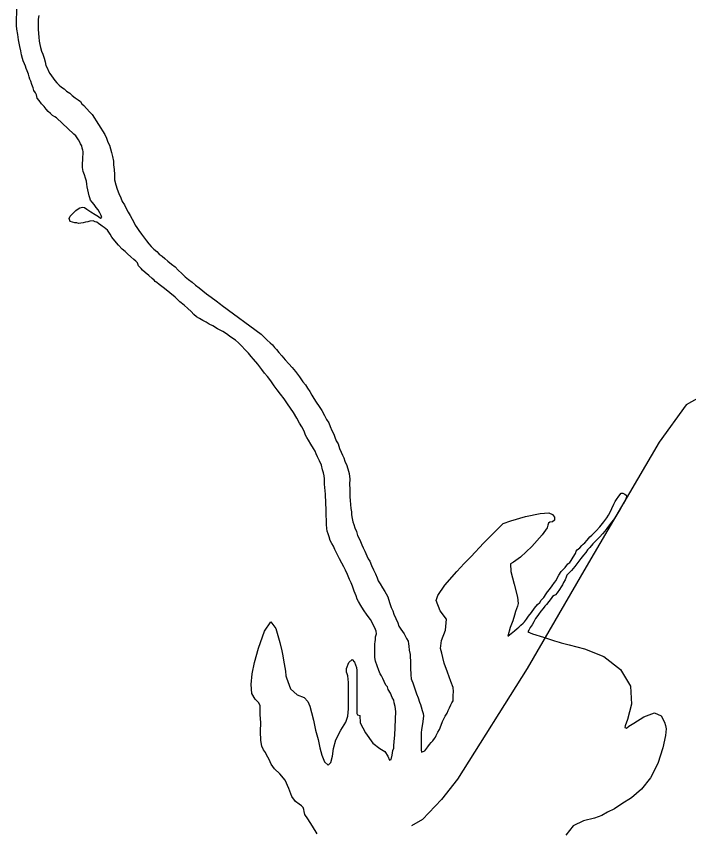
# Model space of a CAD drawing. Extents: x 1662474 to 1856135, y 779280 to 917889.
# Drawn here: x 1742498 to 1743356, y 802077 to 803121 of the extents above; entities that cross this region are included whole.
import ezdxf

# ---------------------------------------------------------------- set-up
doc = ezdxf.new("R2010")
doc.units = 0
doc.layers.add('Exist Hydrographic Lake Shore', color=7, linetype='Continuous')
doc.layers.add('Exist Hydrographic Misc Water Feature', color=7, linetype='Continuous')

msp = doc.modelspace()

# ---------------------------------------------------------------- linework, layer by layer
at = {"layer": 'Exist Hydrographic Lake Shore'}
for points in [[(1742497.9, 803118.8), (1742498.4, 803123.8), (1742498.4, 803129.3), (1742498.6, 803134.6)], [(1742607.6, 802852.9), (1742605.8, 802854), (1742602.9, 802856.1), (1742600.8, 802857.7), (1742598.6, 802858.4), (1742595.8, 802859.8), (1742591.5, 802859.2), (1742589.2, 802858.4), (1742586, 802857.7), (1742583.4, 802857.1), (1742580.2, 802856.6), (1742577.1, 802856.4), (1742575.2, 802856.9), (1742572.4, 802857.1), (1742569.5, 802857.9), (1742566.4, 802858.7), (1742565.2, 802862.4), (1742566.6, 802865.6), (1742569.5, 802868.7), (1742572.4, 802871.6), (1742574, 802872.9), (1742575.5, 802873.9), (1742578.8, 802876), (1742582.4, 802877.1), (1742584.8, 802876.8), (1742587.9, 802874.4), (1742593.1, 802871.1), (1742598.4, 802867.9), (1742600.8, 802866.3), (1742602.9, 802865), (1742605.2, 802862.9), (1742607.2, 802863.7), (1742606, 802866.6), (1742604.4, 802870), (1742602.4, 802873.7), (1742599.8, 802876.8), (1742597.4, 802880.5), (1742594.5, 802883.6), (1742592.4, 802886), (1742591.5, 802888.9), (1742590.8, 802891.5), (1742589.8, 802895.2), (1742589.2, 802899.1), (1742588.4, 802902.8), (1742587.9, 802906.5), (1742587.4, 802910.4), (1742586, 802914.1), (1742584.8, 802918.3), (1742583.1, 802922.5), (1742582.4, 802927.8), (1742582.4, 802931.7), (1742582.4, 802933.8), (1742582.6, 802936.7), (1742582.6, 802940.9), (1742583.1, 802945.1), (1742583.1, 802947.9), (1742582.6, 802949.8), (1742582.1, 802952.4), (1742581.4, 802955.3), (1742580, 802957.7), (1742578.8, 802960), (1742577.1, 802962.9), (1742575.5, 802965.5), (1742574, 802967.9), (1742571.4, 802970.2), (1742549, 802991), (1742547.2, 802992.3), (1742544.2, 802994.1), (1742541.4, 802996.5), (1742538.5, 802999.1), (1742535.9, 803002), (1742533.2, 803005.7), (1742529.9, 803008.8), (1742527.2, 803013.3), (1742524.6, 803016.2), (1742523.6, 803020.4), (1742522.2, 803022.8), (1742520.4, 803025.9), (1742519.4, 803029.3), (1742517.5, 803033.5), (1742516.5, 803037.7), (1742515.1, 803040.3), (1742514.4, 803043.2), (1742513.4, 803046.9), (1742511.5, 803051.1), (1742510.5, 803054), (1742509.4, 803057.1), (1742508.1, 803060), (1742506.8, 803063.7), (1742505.8, 803066.6), (1742504.6, 803071.3), (1742503.6, 803076.8), (1742502.4, 803082.3), (1742501.5, 803086.2), (1742500.8, 803090.8), (1742499.8, 803097.3), (1742498.4, 803104.1), (1742498.1, 803109.1), (1742498.1, 803114.1), (1742497.9, 803118.8)], [(1742526.5, 803121.7), (1742525.6, 803117), (1742525.6, 803113.6), (1742525.6, 803108.8), (1742525.6, 803104.1), (1742526, 803098.9), (1742526.5, 803093.9), (1742527.2, 803089.1), (1742528, 803084.7), (1742528.9, 803080.8), (1742529.9, 803076.3), (1742531.8, 803072.4), (1742533.2, 803067.1), (1742534.6, 803062.4), (1742535.6, 803057.9), (1742537.5, 803054), (1742538.8, 803050.8), (1742540.6, 803047.7), (1742542.8, 803044.8), (1742544.9, 803041.9), (1742547.2, 803038.8), (1742549.5, 803035.6), (1742552.5, 803032.8), (1742555.6, 803030.1), (1742558.8, 803028), (1742562.1, 803025.1), (1742566.1, 803022.5), (1742569.2, 803019.6), (1742573.1, 803016.4), (1742576.9, 803014.1), (1742579.8, 803011.8), (1742581.6, 803009.1), (1742584, 803006.8), (1742587.4, 803003.1), (1742591.5, 802998.3), (1742594.5, 802995.2), (1742611, 802969.8), (1742613.1, 802965.2), (1742614.6, 802960.2), (1742616.8, 802956.1), (1742618.1, 802951.6), (1742619.4, 802946.9), (1742620.8, 802941.6), (1742622, 802935.6), (1742622, 802930.9), (1742622.8, 802925.1), (1742623.4, 802918.8), (1742623.4, 802912), (1742625.1, 802905.7), (1742626.5, 802899.9), (1742628.9, 802894.4), (1742631.1, 802888.9), (1742633.2, 802884.2), (1742635.9, 802879.9), (1742638.2, 802875.2), (1742640.6, 802870.8), (1742643.2, 802866.3), (1742645.6, 802861.9), (1742647.8, 802857.9), (1742649.5, 802854.2), (1742651.6, 802851.1), (1742654.2, 802847.4), (1742657.8, 802842.4), (1742661.4, 802837.7), (1742664, 802834.1), (1742667.1, 802830.1), (1742670.2, 802826.7), (1742673.5, 802823.6), (1742677.4, 802820.6), (1742680.2, 802817.2), (1742684, 802814.4), (1742687.6, 802811.4), (1742691.5, 802808.1), (1742696, 802804.4), (1742700.5, 802800.7), (1742704.6, 802796.8), (1742709.1, 802792.3), (1742713.6, 802788.1), (1742717.8, 802784.9), (1742722.2, 802781.3), (1742726.8, 802777.6), (1742731.1, 802773.9), (1742735.9, 802770.2), (1742740.6, 802766.6), (1742746.6, 802762.1)], [(1742907.2, 802434.8), (1742904.6, 802440.1), (1742902.9, 802444.2), (1742900.8, 802447.9), (1742898.6, 802451.6), (1742897.4, 802456.1), (1742895.8, 802460), (1742894.8, 802463.4), (1742894.4, 802467.1), (1742893.9, 802472.1), (1742893.9, 802477.9), (1742893.6, 802483.1), (1742893.4, 802487.1), (1742893.6, 802491.2), (1742893.1, 802499.1), (1742892.4, 802510.9), (1742891.5, 802523.6), (1742891.2, 802530.4), (1742890.8, 802534.1), (1742890, 802538), (1742888.6, 802541.9), (1742887.4, 802547.9), (1742884.8, 802553.4), (1742882.6, 802558.4), (1742880.8, 802562.4), (1742879.2, 802565.6), (1742877.4, 802568.9), (1742874, 802574.4), (1742870.9, 802579.7), (1742868.8, 802582.9), (1742867.1, 802586.2), (1742865.6, 802589.9), (1742864, 802593.6), (1742862.4, 802596.8), (1742859.5, 802601.2), (1742856.1, 802607.6), (1742851.6, 802614.9), (1742848, 802620.4), (1742844, 802625.9), (1742839.9, 802632.4), (1742835.1, 802638.5), (1742831.1, 802644), (1742827.2, 802649.2), (1742822.8, 802655.6), (1742818.4, 802661.1), (1742814.6, 802665.2), (1742811.2, 802670), (1742806, 802676.8), (1742800.8, 802682.9), (1742797.6, 802686.6), (1742794.5, 802690.8), (1742790, 802694.9), (1742785.2, 802699.9), (1742781.6, 802704.1), (1742777.6, 802707.2), (1742774.2, 802709.6), (1742770.2, 802712.2), (1742766.4, 802715.4), (1742761.4, 802718.3), (1742754.5, 802721.9), (1742748.8, 802725.6), (1742744, 802727.8), (1742740.4, 802730.4), (1742735.9, 802732.2), (1742731.8, 802734.8), (1742728, 802737.2), (1742724.6, 802740.1), (1742721, 802743.8), (1742716.8, 802747.7), (1742712, 802751.9), (1742706.8, 802756.4), (1742700.8, 802762.1), (1742693.9, 802767.9), (1742686.9, 802773.4), (1742680.2, 802778.4), (1742677.4, 802780.8), (1742675.2, 802782.1), (1742673.8, 802783.9), (1742671.4, 802786), (1742666.9, 802789.7), (1742662.4, 802793.6), (1742659, 802796.8), (1742657.1, 802798.9), (1742654, 802802.2), (1742652.5, 802805.9), (1742650.4, 802808.3), (1742647.8, 802810.1), (1742644.2, 802813.8), (1742639.6, 802817.5), (1742637, 802820.6), (1742633.2, 802823.6), (1742628.2, 802828.5), (1742623.6, 802834.1), (1742619.9, 802838.8), (1742617.5, 802842.4), (1742615.8, 802845.1), (1742614.1, 802847.7), (1742612.2, 802849.5), (1742609.9, 802851.1), (1742607.6, 802852.9)], [(1742746.6, 802762.1), (1742752.8, 802757.4), (1742758.5, 802753.2), (1742760.6, 802751.6), (1742810.5, 802715.1)], [(1742810.5, 802715.1), (1742814.4, 802711.2), (1742818, 802707.5), (1742821.8, 802704.1), (1742825.1, 802701.2), (1742827.5, 802698.1), (1742829.9, 802695.2), (1742833, 802691.5), (1742836.8, 802687.1), (1742841.1, 802682.3), (1742845.6, 802677.1), (1742850.1, 802672.4), (1742854.2, 802667.1), (1742859.2, 802660.3), (1742863.5, 802654.2), (1742866.9, 802650.1), (1742869.5, 802645.9), (1742872.4, 802641.9), (1742875.2, 802637.2), (1742877.9, 802632.8), (1742880.8, 802628), (1742884.5, 802622.8), (1742887.9, 802617.5), (1742891.2, 802611.2), (1742893.9, 802605.9), (1742896.8, 802601.8), (1742898.6, 802597.3), (1742900.8, 802592.1), (1742903.1, 802587.3), (1742904.4, 802583.6), (1742906.2, 802578.9), (1742908.6, 802574.8), (1742910.5, 802569.2), (1742912.8, 802564.5), (1742914.4, 802560.3), (1742916, 802557.1), (1742917.5, 802552.9), (1742919.9, 802547.2), (1742922, 802540.3), (1742922.8, 802536.9), (1742923.6, 802529.8), (1742923.2, 802523.6), (1742923.6, 802517.2), (1742923.6, 802513.6), (1742923.6, 802510.4), (1742923.6, 802507.2), (1742924.1, 802502.8), (1742924.4, 802497.6), (1742925.1, 802492.3), (1742925.6, 802488.1), (1742925.9, 802484.4), (1742926.8, 802479.7), (1742927.5, 802475.5), (1742928.9, 802472.1), (1742929.9, 802467.9), (1742932, 802462.9), (1742933.5, 802457.9), (1742935.6, 802454), (1742937.2, 802450.3), (1742938.8, 802446.1), (1742940.9, 802442.4), (1742942.8, 802437.8), (1742945.4, 802432.2), (1742947.2, 802428.2), (1742949.2, 802425.1), (1742951.4, 802419.6), (1742954, 802414.1), (1742956.4, 802408.9), (1742958.5, 802404.1), (1742960, 802399.9), (1742962.6, 802396.2), (1742965.2, 802391.2), (1742968.5, 802386.6), (1742970, 802383.6), (1742972.1, 802379.7), (1742974.5, 802372.6), (1742976.4, 802366.1), (1742978.4, 802361.9), (1742980, 802357.7), (1742982.4, 802352.2), (1742984.8, 802346.4), (1742986.2, 802342.4), (1742988.6, 802338.5), (1742992.9, 802332.5), (1742996.2, 802326.7), (1742998.1, 802323.3), (1742998.6, 802319.6), (1742999.1, 802316.8), (1742999.6, 802311.5), (1743000.5, 802305.9), (1743000.8, 802302.3), (1743001.2, 802298.4), (1743001.2, 802288.9), (1743001.5, 802280), (1743002, 802275.2), (1743002.9, 802273.1), (1743003.9, 802269.8), (1743005.2, 802266.1), (1743006.5, 802262.4), (1743007.5, 802259.5)], [(1743159.5, 802365.2), (1743163.2, 802369.8), (1743166.1, 802372.6), (1743167.9, 802375.5), (1743171.4, 802378.9), (1743174.5, 802383.6), (1743176, 802386.2), (1743178.6, 802389.2), (1743182.1, 802393.9), (1743185.2, 802398.1), (1743187.1, 802400.4), (1743187.9, 802402.8), (1743190.5, 802407.2), (1743193.6, 802412.2), (1743198.4, 802417.2), (1743202.2, 802421.7), (1743204.4, 802423.6), (1743206.2, 802426.2), (1743208.9, 802430.4), (1743211.8, 802434.8), (1743212.8, 802437.8), (1743214.1, 802439.6), (1743217.2, 802442.4), (1743219.9, 802445.3), (1743221.8, 802446.9), (1743223.6, 802448.5), (1743226.8, 802452.1), (1743230.1, 802456.1), (1743232.5, 802458.4), (1743234.4, 802460.3), (1743238, 802463.9), (1743242.8, 802468.9), (1743247.8, 802475.5), (1743251.9, 802480.5), (1743254, 802483.9), (1743255.6, 802487.1), (1743258, 802492.3), (1743260.9, 802498.1), (1743262.6, 802501.2), (1743264.2, 802504.1), (1743267.1, 802508.1), (1743270, 802511.8), (1743272.1, 802512), (1743274.8, 802510.7), (1743276.4, 802509.6), (1743277.1, 802507.2), (1743275.5, 802503.6), (1743272.6, 802498.4), (1743269.2, 802492.6), (1743265.5, 802486), (1743261.4, 802479.7), (1743256.4, 802473.4), (1743251.6, 802467.1), (1743249.2, 802463.4), (1743246.4, 802460.3), (1743242.8, 802456.4), (1743238.2, 802451.6), (1743234.1, 802447.2), (1743230.1, 802442.7), (1743227.2, 802439.8), (1743224.9, 802436.4), (1743222, 802432.8), (1743218.4, 802428.8), (1743214.6, 802423.6), (1743210.8, 802418.3), (1743206.5, 802413.3), (1743202.9, 802409.6), (1743200.8, 802407.2), (1743200, 802404.9), (1743198.6, 802401.2), (1743196.5, 802397.8), (1743195.2, 802395.2), (1743193.6, 802392.6), (1743191.5, 802389.2), (1743188.6, 802384.7), (1743186.2, 802382.1), (1743184.5, 802381.6), (1743182.6, 802380), (1743180.8, 802377.4), (1743177.9, 802373.9), (1743174.8, 802370), (1743172.6, 802367.6), (1743170.5, 802364.8), (1743167.6, 802361.3), (1743164.5, 802357.1), (1743162.4, 802354.2), (1743160.9, 802351.9), (1743158.5, 802347.9), (1743156.4, 802343.8), (1743153.8, 802340.4), (1743152.4, 802337.2), (1743151.1, 802335.1), (1743157.1, 802332.5), (1743170.8, 802328), (1743184.8, 802323.6), (1743190.8, 802321.7), (1743193.4, 802320.9), (1743195.2, 802320.7), (1743203.6, 802318.3), (1743223.2, 802313.3)], [(1743007.5, 802259.5), (1743008.9, 802255.8), (1743010.8, 802250.9), (1743012.8, 802245.1), (1743014.1, 802242.2), (1743014.6, 802239.1), (1743016, 802234.8), (1743017.2, 802230.6), (1743017.8, 802227.8), (1743017.2, 802224.1), (1743016.5, 802217.8), (1743015.1, 802210.4), (1743014.6, 802205.9), (1743014.6, 802202), (1743014.6, 802195.2), (1743014.6, 802188.1), (1743014.6, 802184.4), (1743015.1, 802181.3), (1743019.6, 802183.1), (1743023.2, 802188.1), (1743025.6, 802191.2), (1743027.5, 802193.9), (1743029.6, 802196), (1743031.8, 802198.9), (1743033.2, 802200.7), (1743034.1, 802202.8), (1743035.9, 802207), (1743038, 802210.4), (1743040.1, 802215.7), (1743042, 802220.4), (1743043.5, 802224.1), (1743045.6, 802227.5), (1743047.8, 802231.2), (1743049.2, 802234.8), (1743051.1, 802238), (1743052.8, 802241.7), (1743053.8, 802244.6), (1743055.4, 802246.9), (1743055.6, 802249.2), (1743055.4, 802253.8), (1743056.1, 802258.8), (1743055.4, 802264), (1743052.8, 802271.6), (1743048.5, 802283.6), (1743044.2, 802295.2), (1743042.5, 802302.3), (1743041.1, 802307.8), (1743039.6, 802313.8), (1743040.6, 802324.1), (1743045.9, 802337.2), (1743047.2, 802351.1), (1743039, 802361.9), (1743034.1, 802375.2), (1743036.1, 802381.6), (1743044.9, 802394.4), (1743060.4, 802412), (1743069.8, 802422.2), (1743078.4, 802431.2), (1743094.4, 802448.2), (1743110.5, 802464.5), (1743119.6, 802473.1), (1743129.4, 802476.8), (1743147.8, 802482.3), (1743166.9, 802486), (1743177.6, 802486.8), (1743182.6, 802484.9), (1743185.2, 802481.3), (1743185.2, 802477.6), (1743182.4, 802475.5), (1743179.2, 802474.8), (1743177.4, 802473.9), (1743176.4, 802471.3), (1743175.5, 802467.9), (1743169.2, 802458.7), (1743155.9, 802444), (1743141.6, 802430.4), (1743132.8, 802424.1), (1743128.9, 802422), (1743129.4, 802412.2), (1743133.5, 802396), (1743137.8, 802379.2), (1743138.8, 802371.1), (1743137.8, 802367.6), (1743136.4, 802364.5), (1743135.4, 802360.8), (1743134.1, 802356.1), (1743132, 802349.2), (1743128.2, 802340.4), (1743125.6, 802329.6), (1743129.6, 802332.8), (1743134.1, 802336.4), (1743137.2, 802339.1), (1743139.4, 802341.1), (1743142, 802343.5), (1743144.9, 802346.1), (1743146.6, 802347.7), (1743149.2, 802351.1), (1743151.9, 802355.1), (1743155.6, 802359.8), (1743159.5, 802365.2)], [(1742856.4, 802254.8), (1742865.2, 802251.1), (1742870.2, 802246.1), (1742872.6, 802240.1), (1742874.8, 802231.9), (1742877.4, 802222.2), (1742880, 802209.6), (1742883.1, 802197.8), (1742885.5, 802187.1), (1742887.9, 802177.6), (1742891.5, 802168.9), (1742896, 802164.8), (1742899.4, 802168.2), (1742901.5, 802176.3), (1742902.9, 802186), (1742905.8, 802197.1), (1742912, 802209.4), (1742918.4, 802219.9), (1742921.2, 802227.2), (1742921.8, 802236.9), (1742921.8, 802252.9), (1742921.8, 802270.2), (1742921.2, 802278.7), (1742920.4, 802281.6), (1742919.4, 802283.6), (1742919.6, 802288.4), (1742922.2, 802295.8), (1742926.8, 802299.9), (1742929.6, 802296.2), (1742932, 802289.7), (1742932.5, 802285.8), (1742932.5, 802282.9), (1742932.5, 802280), (1742932.5, 802272.4), (1742932.5, 802255.6), (1742932.5, 802238.8), (1742932.5, 802230.6), (1742933.5, 802229.1), (1742936.4, 802228.2), (1742936.8, 802218.8), (1742943.5, 802205.9), (1742953, 802192.8), (1742961.9, 802186), (1742968.5, 802182.1), (1742972.4, 802176.3), (1742974.5, 802171.1), (1742976.4, 802172.1), (1742977.6, 802177.6), (1742978.6, 802183.6), (1742979.8, 802186.6), (1742980, 802189.7), (1742980.2, 802194.9), (1742981.2, 802203.3), (1742982.6, 802233.5), (1742981.6, 802239.6), (1742980.2, 802244.3), (1742979.8, 802247.7), (1742977.9, 802251.4), (1742975.5, 802256.9), (1742972.6, 802261.6), (1742971.6, 802264.8), (1742969.5, 802267.1), (1742967.6, 802271.6), (1742965.6, 802275.5), (1742964, 802278.7), (1742962.6, 802281.6), (1742960.9, 802285.8), (1742958.5, 802291.8), (1742956.6, 802297.6), (1742955.6, 802302.3), (1742955.4, 802305.2), (1742955.4, 802308.6), (1742955.6, 802313.6), (1742955.6, 802319.1), (1742956.1, 802322.8), (1742956.4, 802324.9), (1742956.6, 802328.8), (1742957.8, 802332.5), (1742957.4, 802335.9), (1742956.4, 802338), (1742954.8, 802341.7), (1742953.2, 802344.8), (1742951.6, 802347.7), (1742950.1, 802350.9), (1742945.9, 802356.4), (1742941.1, 802362.9), (1742937.8, 802368.7), (1742934.9, 802373.7), (1742933.2, 802376.8), (1742931.8, 802380.8), (1742929.4, 802387.1), (1742927.2, 802393.1), (1742925.4, 802397.6), (1742923.2, 802402), (1742920.6, 802408.1), (1742918, 802413.6), (1742916, 802418.1), (1742913.6, 802422.8), (1742910.5, 802428.2), (1742907.2, 802434.8)], [(1742882.1, 802077.1), (1742876.1, 802086.8), (1742870, 802096.2), (1742866.4, 802102), (1742865.2, 802105.7), (1742864.8, 802108.3), (1742864, 802110.9), (1742861.9, 802112.8), (1742859, 802114.9), (1742854.2, 802118.3), (1742849.5, 802124.9), (1742845.6, 802135.1), (1742841.1, 802145.6), (1742834.4, 802153.8), (1742827.5, 802160.1), (1742823.2, 802166.1), (1742820.6, 802172.1), (1742818.9, 802175.2), (1742817.2, 802177.9), (1742815.8, 802180.8), (1742813.6, 802184.4), (1742811.2, 802188.9), (1742809.9, 802196.2), (1742809.6, 802207.6), (1742810.1, 802219.4), (1742809.1, 802229.1), (1742809.1, 802235.4), (1742809.1, 802240.4), (1742807.5, 802244.3), (1742802.9, 802249.2), (1742798.4, 802256.4), (1742797.6, 802267.6), (1742799.1, 802281.6), (1742802, 802296), (1742807.2, 802314.1), (1742814.6, 802335.9), (1742822.8, 802347.9), (1742829.4, 802339.3), (1742834.4, 802321.4), (1742836.8, 802310.7), (1742838, 802304.4), (1742839, 802298.9), (1742840.6, 802289.7), (1742841.4, 802284.9), (1742842, 802278.9), (1742842.8, 802276.1), (1742847.8, 802262.4), (1742856.4, 802254.8)], [(1743223.2, 802313.3), (1743247.8, 802303.6), (1743269.2, 802287.1), (1743282.1, 802265.8), (1743283.1, 802242.7), (1743278.4, 802223.3), (1743275.2, 802215.1), (1743274.8, 802212.8), (1743276.9, 802212), (1743280, 802214.4), (1743286.2, 802218.3), (1743299.1, 802226.4), (1743312.8, 802231.7), (1743321.2, 802227.8), (1743325.6, 802219.6), (1743326.8, 802215.4), (1743327.5, 802211.2), (1743326.8, 802202.8), (1743323.2, 802187.1), (1743316.8, 802166.9), (1743307.5, 802148.8), (1743296, 802134.1), (1743283.1, 802123.3), (1743271.1, 802115.4), (1743261.4, 802109.1), (1743252.8, 802104.9), (1743245.6, 802100.7), (1743235.9, 802097.3), (1743222.2, 802093.9), (1743208.9, 802087.6), (1743199.6, 802075.5)]]:
    msp.add_lwpolyline(points, dxfattribs=at)
at = {"layer": 'Exist Hydrographic Misc Water Feature'}
msp.add_lwpolyline([(1743638.5, 802794.4), (1743614.3, 802772.7), (1743590.1, 802754.8), (1743559.9, 802737.1), (1743499.8, 802705.6), (1743437.3, 802672.1), (1743353, 802624.8), (1743318.6, 802577), (1743225.3, 802417.8), (1743150.2, 802288.3), (1743061, 802147), (1743040.7, 802121.2), (1743016.5, 802095.4), (1743002.6, 802087.5)], dxfattribs=at)

doc.saveas('drawing.dxf')
